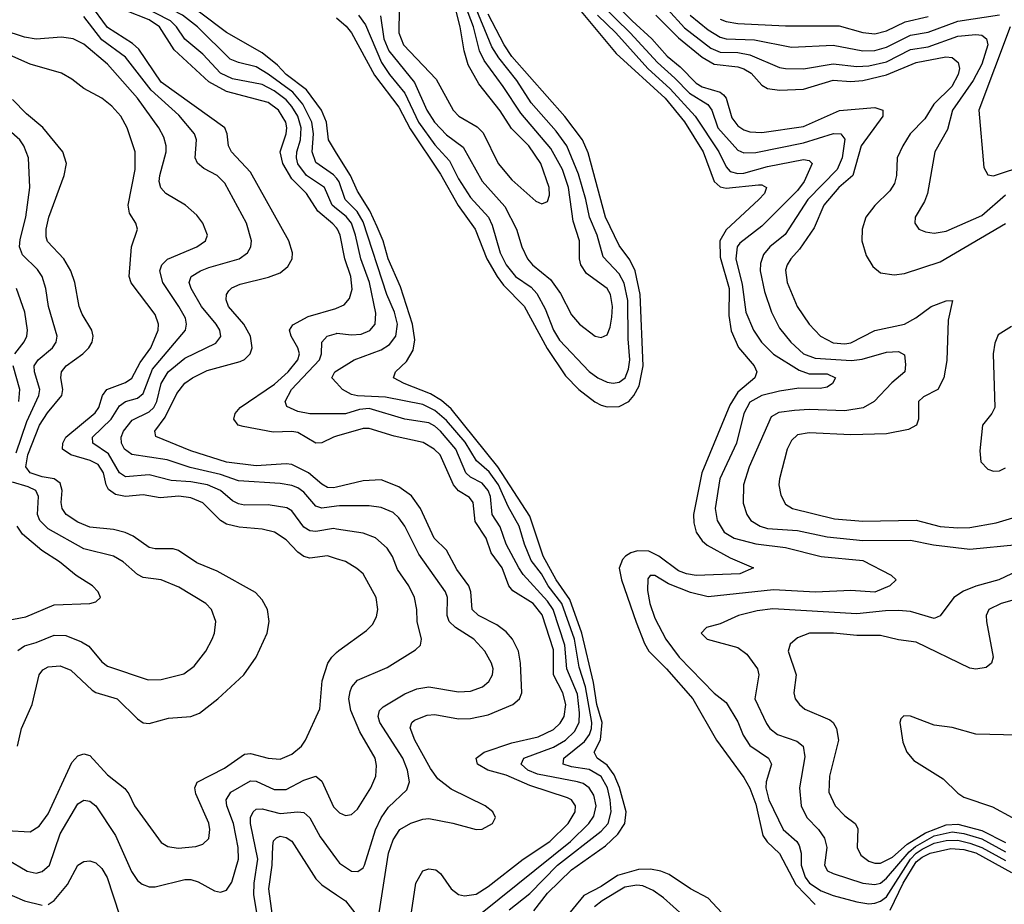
# Model space of a CAD drawing. Header units: inches. Extents: x 1308407 to 1441228, y 959628 to 1036311.
# Tile 606 of 656: x 1398934 to 1402246, y 1006858 to 1009834. Entities that reach past the tile are written whole.
import ezdxf

# ---------------------------------------------------------------- set-up
doc = ezdxf.new("R2010")
doc.units = ezdxf.units.IN
doc.header["$MEASUREMENT"] = 0
doc.layers.add('B3090', color=7, linetype='Continuous')
doc.layers.add('B4000', color=7, linetype='Continuous')

msp = doc.modelspace()

# ---------------------------------------------------------------- linework, layer by layer
at = {"layer": 'B3090', "color": 5}
for points, elevation in [([(1400000, 1009133.7), (1399988, 1009148), (1399936.7, 1009190), (1399899.4, 1009250), (1399850, 1009299.4), (1399819.3, 1009350), (1399810.5, 1009390), (1399830.8, 1009450), (1399832.7, 1009470), (1399829.9, 1009490.1), (1399805.2, 1009530), (1399770, 1009556.1), (1399630, 1009592.3), (1399570, 1009625.3), (1399453.4, 1009733.4), (1399404.6, 1009810), (1399370, 1009833.4), (1399290, 1009865.3), (1399250, 1009888.8), (1399210, 1009929.7), (1399170.9, 1009990.9), (1399163, 1010000)], 2580), ([(1400000, 1009198.2), (1399985.1, 1009210), (1399959.4, 1009270), (1399899, 1009310), (1399870, 1009348.9), (1399864.8, 1009370), (1399866.3, 1009390), (1399878.6, 1009430), (1399881.4, 1009470), (1399869.5, 1009510), (1399850, 1009541.9), (1399830, 1009564.2), (1399790, 1009595), (1399750, 1009616), (1399650, 1009635.7), (1399610, 1009654.2), (1399550, 1009718.1), (1399490, 1009769.1), (1399461.7, 1009810), (1399441.7, 1009830), (1399290, 1009908.8), (1399250, 1009936.5), (1399230, 1009955.5), (1399195.8, 1010000)], 2560), ([(1400000, 1009301.1), (1399990, 1009312.7), (1399930, 1009354.4), (1399917.7, 1009390), (1399922.8, 1009450), (1399916.9, 1009490), (1399887, 1009550), (1399852.4, 1009590), (1399770, 1009651.2), (1399730, 1009675.3), (1399669.8, 1009690), (1399641.8, 1009701.8), (1399532, 1009810), (1399482.3, 1009850), (1399328.4, 1009930), (1399270, 1009968.8), (1399235.2, 1010000)], 2540), ([(1400000, 1009385.5), (1399972.6, 1009430), (1399966.6, 1009490), (1399949.6, 1009530), (1399898.7, 1009598.7), (1399830, 1009649.9), (1399801.1, 1009681.1), (1399750, 1009723.2), (1399630, 1009791.1), (1399539.3, 1009859.3), (1399443.8, 1009910), (1399400.8, 1009940.8), (1399299, 1010000)], 2520), ([(1400000, 1008261.5), (1399990, 1008259.1), (1399970, 1008260.3), (1399950, 1008271.5), (1399906.1, 1008310), (1399850, 1008338.1), (1399830, 1008340.7), (1399730, 1008333.3), (1399630, 1008345.4), (1399510, 1008384), (1399392, 1008432), (1399389.3, 1008450), (1399423.1, 1008496.9), (1399463.2, 1008576.8), (1399490, 1008611.3), (1399515.7, 1008630), (1399565.3, 1008654.7), (1399676, 1008684), (1399690, 1008690.7), (1399709.5, 1008710.5), (1399716.3, 1008730), (1399711, 1008770), (1399688, 1008810), (1399637.1, 1008870), (1399628.5, 1008891.5), (1399629.8, 1008910), (1399638.1, 1008921.9), (1399648.1, 1008931.9), (1399675.9, 1008944.1), (1399771.6, 1008968.4), (1399810, 1008983.2), (1399836.3, 1009003.7), (1399850.7, 1009030), (1399852.2, 1009050), (1399839, 1009090), (1399710, 1009321.6), (1399646.8, 1009390), (1399636.6, 1009410), (1399632.3, 1009450), (1399624.5, 1009470), (1399410, 1009624.3), (1399334.7, 1009734.7), (1399314, 1009754), (1399230, 1009807.9), (1399170, 1009889.1)], 2620), ([(1400000, 1008197.6), (1399950, 1008191.5), (1399930, 1008197.4), (1399890, 1008245.4), (1399870, 1008259.9), (1399850, 1008267.4), (1399810, 1008274.1), (1399670, 1008282.9), (1399610, 1008304.3), (1399508.1, 1008328.1), (1399430, 1008353.7), (1399311.1, 1008371.1), (1399286.7, 1008390), (1399277, 1008410), (1399275, 1008430), (1399283.6, 1008450), (1399312.7, 1008487.3), (1399370, 1008515.6), (1399385.2, 1008530), (1399395.7, 1008550), (1399410, 1008610), (1399433.6, 1008650), (1399490, 1008695.5), (1399594.3, 1008745.7), (1399610.9, 1008769.1), (1399607.5, 1008790), (1399595.4, 1008810), (1399546.1, 1008870), (1399511, 1008930), (1399504.2, 1008950), (1399511.5, 1008970), (1399542.5, 1008990), (1399570, 1009001), (1399672.9, 1009030), (1399700.2, 1009050), (1399711.9, 1009070), (1399714.4, 1009090), (1399697.5, 1009150), (1399624.5, 1009284.5), (1399598.4, 1009310), (1399553.3, 1009333.3), (1399531.9, 1009351.9), (1399524.6, 1009370), (1399528.4, 1009430), (1399522.5, 1009450), (1399470, 1009512.6), (1399377, 1009597), (1399290, 1009708.3), (1399210, 1009766.5), (1399150, 1009844.6)], 2640), ([(1400000, 1008021.1), (1399970, 1008031), (1399910, 1008022.8), (1399890, 1008028), (1399870, 1008042.7), (1399830, 1008084.9), (1399791.8, 1008110), (1399750, 1008120.9), (1399672.4, 1008127.6), (1399630, 1008137.3), (1399609.9, 1008149.9), (1399550, 1008208.5), (1399510, 1008225.6), (1399470, 1008231.5), (1399406.3, 1008226.3), (1399350, 1008235.9), (1399290, 1008230.5), (1399257, 1008237), (1399233.4, 1008253.4), (1399225.2, 1008270), (1399216.4, 1008310), (1399198.4, 1008338.4), (1399171.7, 1008351.7), (1399106.5, 1008370), (1399078.5, 1008390), (1399079.6, 1008410), (1399089.6, 1008430), (1399187.7, 1008512.3), (1399200.3, 1008530), (1399213.2, 1008570), (1399227.9, 1008590), (1399290, 1008613.4), (1399311.3, 1008628.7), (1399339.3, 1008680.7), (1399375.1, 1008730), (1399400.1, 1008790), (1399401.5, 1008810), (1399390, 1008842.2), (1399308.9, 1008948.9), (1399302.8, 1008970), (1399309.9, 1009070.1), (1399331, 1009130), (1399324.7, 1009150), (1399303.5, 1009183.5), (1399298.6, 1009210), (1399322.6, 1009330), (1399322.3, 1009390), (1399295.2, 1009470), (1399273.9, 1009510), (1399243.8, 1009543.8), (1399210, 1009570.5), (1399150, 1009602.7), (1399110, 1009634), (1399074.4, 1009654.4), (1398970, 1009684.8), (1398690, 1009808.2)], 2680), ([(1400000, 1008120.7), (1399990, 1008122.2), (1399930, 1008112.6), (1399910, 1008114.4), (1399890, 1008127.3), (1399850, 1008182), (1399832.7, 1008192.7), (1399770, 1008202.2), (1399690, 1008201.5), (1399670, 1008205.4), (1399650, 1008215.8), (1399610.2, 1008250.2), (1399565.8, 1008270), (1399510, 1008279.4), (1399443.7, 1008283.7), (1399370, 1008303.2), (1399290, 1008296.2), (1399270, 1008310.4), (1399233.3, 1008373.3), (1399180.2, 1008410), (1399178.9, 1008430), (1399241.7, 1008490), (1399270, 1008535.8), (1399290, 1008549.7), (1399330, 1008561.5), (1399350, 1008576.3), (1399381.4, 1008658.6), (1399491.5, 1008790), (1399495.8, 1008810), (1399491.7, 1008830), (1399469.9, 1008870), (1399415.4, 1008950), (1399405.4, 1008990), (1399412, 1009010), (1399431.5, 1009028.5), (1399529.7, 1009070), (1399558.7, 1009090), (1399565.8, 1009110), (1399549.9, 1009149.9), (1399530, 1009177.2), (1399492.1, 1009210), (1399425.6, 1009250), (1399409, 1009269), (1399403.9, 1009290), (1399405.7, 1009310), (1399426.6, 1009390), (1399427.3, 1009410), (1399419.3, 1009439.3), (1399402.4, 1009470), (1399330, 1009570.9), (1399230, 1009684.7), (1399150, 1009752.5), (1399114.3, 1009770), (1399075, 1009775), (1398990, 1009768.6), (1398950, 1009775.9), (1398878.9, 1009798.9)], 2660), ([(1398927.4, 1007390), (1398940.8, 1007450), (1398976.1, 1007530), (1398999.9, 1007630), (1399012.5, 1007647.5), (1399030, 1007657.5), (1399070, 1007660.4), (1399106.6, 1007646.6), (1399178.4, 1007578.4), (1399190.8, 1007570.8), (1399261.6, 1007550), (1399330, 1007482), (1399350, 1007469.4), (1399370, 1007467.1), (1399435.2, 1007484.8), (1399510, 1007490.7), (1399538.5, 1007501.5), (1399600.2, 1007550), (1399687.7, 1007630), (1399730, 1007690.3), (1399766.2, 1007770), (1399773.6, 1007810), (1399768.2, 1007850), (1399750, 1007882.7), (1399727.4, 1007907.4), (1399598.8, 1007978.8), (1399530, 1008007.3), (1399468.2, 1008048.2), (1399450, 1008054.2), (1399390, 1008054.1), (1399370, 1008058.8), (1399316.3, 1008096.3), (1399289.3, 1008109.3), (1399250, 1008119), (1399170, 1008127.2), (1399130, 1008144.5), (1399090.5, 1008170), (1399077.6, 1008190), (1399073.9, 1008210), (1399076.7, 1008250), (1399070, 1008274.6), (1399049.7, 1008289.7), (1399010, 1008296), (1398970, 1008310), (1398955, 1008330), (1398961.7, 1008370), (1399001.4, 1008470), (1399027.7, 1008512.3), (1399076.5, 1008570), (1399079, 1008590), (1399072.4, 1008630), (1399075.3, 1008650), (1399090.5, 1008670), (1399146.5, 1008710), (1399166.4, 1008730), (1399178, 1008750), (1399181, 1008770), (1399176.8, 1008790), (1399144.1, 1008844.1), (1399133.9, 1008870), (1399119.2, 1008950), (1399106.7, 1008990), (1399082.8, 1009030), (1399028, 1009088), (1399023.4, 1009103.4), (1399023.8, 1009130), (1399032.6, 1009170), (1399084.4, 1009310), (1399091.8, 1009350), (1399079.1, 1009390), (1399012, 1009472), (1398957.1, 1009517.1), (1398910, 1009566)], 2720), ([(1398922.4, 1008377.6), (1398957.9, 1008482.1), (1398999, 1008570), (1399001.9, 1008590), (1398983.6, 1008650), (1398983.5, 1008670), (1398996.2, 1008690), (1399044.7, 1008730), (1399056.9, 1008750), (1399060.2, 1008770), (1399030.9, 1008870), (1399022.4, 1008930), (1399010.4, 1008970), (1398994.4, 1008994.4), (1398943.5, 1009043.5), (1398933.4, 1009070), (1398935.4, 1009095.4), (1398955, 1009170), (1398967.9, 1009270), (1398963.4, 1009370), (1398948.5, 1009410), (1398934.7, 1009430), (1398870, 1009487.6)], 2740), ([(1398918.1, 1008710), (1398949.6, 1008750.4), (1398958.7, 1008770), (1398960.8, 1008790), (1398951.1, 1008850), (1398923.9, 1008930)], 2760), ([(1400000, 1008432.8), (1399990.1, 1008429.9), (1399950, 1008410.4), (1399930, 1008409.9), (1399870, 1008445.2), (1399850, 1008449.1), (1399786.7, 1008446.7), (1399685.4, 1008465.4), (1399668.6, 1008470), (1399654, 1008490), (1399659.5, 1008510), (1399676.3, 1008530), (1399791.7, 1008608.3), (1399837.2, 1008650), (1399870.3, 1008690), (1399875.3, 1008710), (1399869.5, 1008730), (1399846.8, 1008770), (1399841.9, 1008790), (1399852.5, 1008807.5), (1399904.3, 1008835.7), (1399997.7, 1008862.3), (1400000, 1008863.4)], 2580), ([(1400000, 1008508.4), (1399910, 1008508.9), (1399870, 1008516.2), (1399833.3, 1008533.3), (1399827.1, 1008550), (1399848.3, 1008590), (1399942.6, 1008690), (1399949.9, 1008710), (1399950.5, 1008750), (1399968, 1008770), (1400000, 1008779.2)], 2560), ([(1398931.6, 1008550), (1398934.6, 1008590), (1398912, 1008670)], 2760), ([(1400000, 1008612.7), (1399984.4, 1008630), (1399994.3, 1008650), (1400000, 1008653.5)], 2540), ([(1398927.9, 1007712.1), (1398950, 1007727.9), (1398990, 1007738.7), (1399050, 1007763.8), (1399090, 1007762.6), (1399141.6, 1007741.6), (1399166.3, 1007726.3), (1399210, 1007673.8), (1399230, 1007659.8), (1399366.3, 1007613.7), (1399410, 1007614.3), (1399486.7, 1007633.2), (1399520.9, 1007659.1), (1399559.8, 1007710), (1399581.8, 1007750), (1399589.8, 1007770), (1399594.2, 1007810), (1399579.3, 1007850), (1399560.4, 1007870), (1399470, 1007924.9), (1399410, 1007950.5), (1399350, 1007957.7), (1399330, 1007967.5), (1399282.6, 1008010), (1399250, 1008029.9), (1399150, 1008054.1), (1399030, 1008122), (1399001.8, 1008150), (1398994.6, 1008170), (1398997.8, 1008230), (1398988.8, 1008250), (1398963.1, 1008263.1), (1398910, 1008278.9)], 2740), ([(1398890, 1007813.5), (1398954.9, 1007825.1), (1399050, 1007865.4), (1399169.7, 1007870.3), (1399190, 1007875.5), (1399206.6, 1007890), (1399198.7, 1007910), (1399179.7, 1007930), (1399124.2, 1007964.2), (1399068.3, 1008010), (1399008.3, 1008048.3), (1398943.4, 1008103.4), (1398925.4, 1008130)], 2760), ([(1398730, 1007115.4), (1398970, 1007102.5), (1398999.3, 1007120.7), (1399030, 1007162.7), (1399110, 1007335.4), (1399130, 1007358.4), (1399150, 1007365), (1399170, 1007358.5), (1399230, 1007294.2), (1399288, 1007248), (1399301.6, 1007230), (1399320.6, 1007190), (1399410, 1007065.8), (1399432.9, 1007052.9), (1399467.6, 1007047.6), (1399526.7, 1007053.3), (1399550, 1007060.2), (1399570, 1007079.3), (1399574, 1007110), (1399570, 1007131.1), (1399526.3, 1007230), (1399523.4, 1007250), (1399530.9, 1007269.1), (1399623.5, 1007316.5), (1399690, 1007363.4), (1399710, 1007365.4), (1399770, 1007350.1), (1399810, 1007347.1), (1399850, 1007363.2), (1399882.6, 1007390), (1399895.9, 1007410), (1399943.8, 1007516.2), (1399951.6, 1007610), (1399970.8, 1007669.3), (1399984.5, 1007690), (1400000, 1007705.1)], 2680), ([(1398890.5, 1007010.5), (1398958.9, 1006970), (1398990, 1006962.6), (1399010, 1006968.9), (1399034.2, 1006990), (1399070, 1007095.4), (1399130, 1007195.9), (1399150, 1007208.2), (1399170, 1007205.4), (1399190.2, 1007190), (1399256.6, 1007090), (1399310, 1006969.2), (1399330, 1006938.8), (1399345.9, 1006925.9), (1399370, 1006917.2), (1399390, 1006917), (1399490, 1006942.2), (1399510, 1006941.6), (1399534.3, 1006934.3), (1399590, 1006903.8), (1399610, 1006899.7), (1399630, 1006906), (1399647.5, 1006932.5), (1399670.7, 1007010), (1399669.1, 1007050), (1399653.5, 1007130), (1399631.1, 1007190), (1399628.5, 1007210), (1399644.2, 1007235.8), (1399710, 1007273.3), (1399730, 1007272.8), (1399790, 1007244.6), (1399830, 1007245.1), (1399890, 1007276.1), (1399930, 1007289.4), (1399950, 1007272.4), (1399990, 1007186.2), (1400000, 1007176.1)], 2660), ([(1399738.6, 1006790), (1399721.6, 1006890), (1399722.6, 1006930), (1399734.9, 1007010), (1399710.7, 1007130), (1399710.4, 1007150), (1399719.9, 1007170), (1399730, 1007177.9), (1399750, 1007179.4), (1399810, 1007164.3), (1399870, 1007169.6), (1399890, 1007167.1), (1399910, 1007149.3), (1399944.9, 1007084.9), (1400000, 1007010.6)], 2640), ([(1399790.8, 1006770), (1399771.8, 1006910), (1399783.9, 1006990), (1399785.4, 1007054.6), (1399788.2, 1007071.8), (1399797.9, 1007082.1), (1399810, 1007087.7), (1399830, 1007083.6), (1399850, 1007070.7), (1399930, 1006943.8), (1399950, 1006923.6), (1400000, 1006890.2)], 2620), ([(1399030, 1006857.4), (1399050, 1006870.9), (1399095.4, 1006924.6), (1399130, 1006990.2), (1399150, 1007002.3), (1399170, 1007004.1), (1399190, 1006998.4), (1399210, 1006979.2), (1399228.7, 1006948.7), (1399270, 1006822)], 2640), ([(1398830, 1006921.6), (1398950, 1006869.7), (1399010, 1006855.4)], 2640)]:
    msp.add_lwpolyline(points, dxfattribs=dict(at, elevation=elevation))
at = {"layer": 'B4000', "color": 5}
for points, elevation in [([(1400210.9, 1009870), (1400209.4, 1009790), (1400225.6, 1009750), (1400334.5, 1009634.5), (1400391.9, 1009530), (1400411.8, 1009510), (1400473.4, 1009473.4), (1400493.5, 1009453.5), (1400543.3, 1009350), (1400590, 1009295.1), (1400670, 1009223.8), (1400690, 1009214.7), (1400710, 1009222.6), (1400716.3, 1009243.7), (1400715.1, 1009270), (1400687.3, 1009350), (1400646.2, 1009410), (1400588.4, 1009468.4), (1400550, 1009527.5), (1400479, 1009619), (1400442.7, 1009682.7), (1400429.2, 1009729.2), (1400416.3, 1009810), (1400394.4, 1009894.4)], 2580), ([(1400777.4, 1009917.4), (1400940.1, 1009720.1), (1401105.5, 1009570), (1401170.6, 1009490.6), (1401233.4, 1009390), (1401270.1, 1009290), (1401290, 1009272.3), (1401310, 1009267.4), (1401419, 1009279), (1401430, 1009279.1), (1401446.4, 1009270), (1401438.9, 1009250), (1401420.4, 1009230), (1401310, 1009127.4), (1401289.6, 1009090.4), (1401290, 1009035.8), (1401320.1, 1008930), (1401319, 1008839), (1401327.4, 1008787.4), (1401351.6, 1008731.6), (1401405, 1008670), (1401413.8, 1008650), (1401406.7, 1008630), (1401350, 1008581.8), (1401322.4, 1008537.6), (1401229, 1008310), (1401200.6, 1008170), (1401201.5, 1008141.5), (1401209.7, 1008110), (1401230, 1008081), (1401247, 1008067), (1401324.4, 1008024.4), (1401402, 1007990), (1401356, 1007970), (1401210, 1007964.4), (1401176.9, 1007970), (1401150, 1007980.5), (1401084.5, 1008030), (1401050, 1008046.3), (1401012.7, 1008047.3), (1400990, 1008040.3), (1400971.5, 1008030), (1400961.5, 1008018.5), (1400950.5, 1007989.5), (1400958.6, 1007950), (1401007.2, 1007807.2), (1401035.4, 1007735.4), (1401050, 1007710.1), (1401110, 1007650.9), (1401198.8, 1007550), (1401278.2, 1007410), (1401370, 1007285.5), (1401390, 1007249.2), (1401410, 1007195), (1401433.9, 1007090), (1401448.2, 1007068.2), (1401490, 1007029.6), (1401545, 1006925), (1401610, 1006857.6)], 2520), ([(1400930, 1009896.1), (1400993.7, 1009830), (1401060.7, 1009770), (1401111.8, 1009711.8), (1401155.5, 1009675.5), (1401210, 1009620.4), (1401230, 1009608.6), (1401290, 1009590), (1401301, 1009581), (1401310.4, 1009570), (1401330, 1009504.4), (1401350, 1009477.6), (1401370, 1009463.8), (1401390, 1009456.9), (1401430, 1009454.9), (1401570, 1009475.5), (1401691.5, 1009528.5), (1401810, 1009539.4), (1401837.5, 1009530), (1401836.8, 1009510), (1401764.7, 1009410), (1401737, 1009310), (1401689, 1009270), (1401638.9, 1009210), (1401606.3, 1009133.7), (1401557.4, 1009062.6), (1401527.9, 1009030), (1401515.2, 1009010), (1401510, 1008991.5), (1401515.3, 1008950), (1401549.6, 1008870), (1401590.1, 1008810.1), (1401627.3, 1008770), (1401670, 1008747.8), (1401710, 1008744.4), (1401730, 1008747.6), (1401810, 1008788.6), (1401910, 1008810.1), (1401948.9, 1008831.1), (1401999.4, 1008870), (1402050, 1008889), (1402071.6, 1008890), (1402056.7, 1008823.2), (1402052.4, 1008687.6), (1402042.1, 1008630), (1402022.3, 1008590), (1401974.2, 1008565.8), (1401956.8, 1008550), (1401957.1, 1008490), (1401950.1, 1008470), (1401923.9, 1008456.1), (1401850, 1008441.3), (1401730, 1008438.3), (1401590, 1008444.5), (1401550, 1008437.4), (1401530, 1008419.2), (1401515.9, 1008390), (1401489.4, 1008290), (1401488.1, 1008270), (1401494.6, 1008234.6), (1401510, 1008204.7), (1401534, 1008190), (1401674.9, 1008154.9), (1401770, 1008147.2), (1401950, 1008150.8), (1402030, 1008129.7), (1402090, 1008125.1), (1402130, 1008125.7), (1402218.8, 1008141.2), (1402350, 1008181.3)], 2580), ([(1400074.2, 1009850), (1400097.4, 1009817.4), (1400150.8, 1009690.8), (1400177.6, 1009650), (1400230, 1009587.7), (1400276, 1009490), (1400330, 1009413.8), (1400379.8, 1009359.8), (1400410, 1009298.5), (1400450, 1009235.8), (1400511.4, 1009170), (1400523.5, 1009143.5), (1400550, 1009050), (1400570.1, 1009010), (1400602.3, 1008970), (1400654.4, 1008934.4), (1400673.1, 1008913.1), (1400701.5, 1008861.5), (1400729.5, 1008790), (1400750, 1008756.4), (1400850, 1008650.7), (1400878.5, 1008630), (1400910, 1008615.1), (1400930, 1008611.2), (1400950, 1008614.6), (1400970.3, 1008630), (1400981.9, 1008658.1), (1400986.8, 1008690), (1400980.6, 1008760.6), (1400979.7, 1008890), (1400967.7, 1008947.7), (1400950, 1008979.4), (1400896.6, 1009036.6), (1400877.1, 1009110), (1400851, 1009170), (1400838.8, 1009230), (1400814.2, 1009314.2), (1400775, 1009410), (1400739, 1009459), (1400654.2, 1009554.2), (1400606.7, 1009630), (1400545.5, 1009705.5), (1400522.5, 1009742.5), (1400461.4, 1009890)], 2540), ([(1400147.4, 1009847.3), (1400159.4, 1009770), (1400175.8, 1009730), (1400262.7, 1009622.7), (1400303.6, 1009530), (1400329.4, 1009490), (1400370, 1009446.8), (1400425.3, 1009405.3), (1400490, 1009290.8), (1400566.3, 1009206.3), (1400605.2, 1009130), (1400622.9, 1009070), (1400642, 1009030), (1400659.5, 1009010), (1400720.1, 1008960.1), (1400752.9, 1008912.9), (1400790, 1008841.8), (1400817.6, 1008810), (1400870, 1008770.2), (1400890, 1008765), (1400910, 1008774), (1400920.6, 1008799.4), (1400926.3, 1008833.7), (1400928, 1008870), (1400921.3, 1008910), (1400909.9, 1008930), (1400840.8, 1008980.8), (1400821.7, 1009010), (1400817, 1009030), (1400817.1, 1009090), (1400796.2, 1009156.2), (1400780.5, 1009270), (1400760.1, 1009330), (1400720.9, 1009400.9), (1400619.4, 1009519.4), (1400560.4, 1009610), (1400496.6, 1009696.6), (1400480.9, 1009730), (1400460.3, 1009810), (1400430.2, 1009890.2)], 2560), ([(1400890, 1009885.7), (1400987.9, 1009790), (1401079.7, 1009690), (1401138.1, 1009638.1), (1401187, 1009587), (1401249.3, 1009549.3), (1401261.7, 1009530), (1401282.8, 1009470), (1401350, 1009395.4), (1401370, 1009386.8), (1401410, 1009387.5), (1401570, 1009420.1), (1401671.5, 1009451.5), (1401696, 1009450), (1401710, 1009432.2), (1401700.2, 1009370), (1401683.3, 1009330), (1401585.3, 1009230), (1401508.4, 1009111.6), (1401457.4, 1009070), (1401435.5, 1009044.5), (1401425.6, 1009014.4), (1401424.9, 1008990), (1401439.9, 1008919.9), (1401462.5, 1008850), (1401490, 1008797.1), (1401528, 1008750), (1401570.1, 1008710), (1401610, 1008695.4), (1401731.7, 1008688.3), (1401767.4, 1008692.6), (1401850, 1008716.3), (1401890, 1008717.6), (1401910, 1008706.8), (1401913.8, 1008673.9), (1401911, 1008650), (1401867.1, 1008612.9), (1401808, 1008550), (1401771.4, 1008528.6), (1401710, 1008518.4), (1401590, 1008522.9), (1401540, 1008520), (1401487.4, 1008512.6), (1401462, 1008498), (1401387.8, 1008330), (1401369.1, 1008270), (1401368.1, 1008208.1), (1401380.1, 1008170), (1401393.8, 1008150), (1401424.5, 1008130), (1401450, 1008123), (1401550, 1008116), (1401650, 1008094.8), (1401770, 1008081.8), (1401930, 1008083.4), (1402007.4, 1008067.4), (1402130, 1008053.5), (1402290, 1008068.9)], 2560), ([(1401113.5, 1009870), (1401170, 1009807.4), (1401258.8, 1009738.8), (1401290, 1009724.6), (1401350, 1009723.7), (1401390, 1009716.5), (1401490, 1009673.8), (1401509.7, 1009669.7), (1401570, 1009668.6), (1401670, 1009686.3), (1401750, 1009677.4), (1401790, 1009678.9), (1401850, 1009692.6), (1401930, 1009733.7), (1401990, 1009743.5), (1402090, 1009778.8), (1402150, 1009785), (1402170, 1009781.8), (1402186.1, 1009770), (1402190, 1009749.7), (1402170, 1009684.7), (1402141.7, 1009630), (1402071.3, 1009530), (1402055, 1009465), (1402011.7, 1009390), (1401987.7, 1009250), (1401977.8, 1009222.2), (1401946.3, 1009170), (1401944.6, 1009150), (1401958.4, 1009130), (1401980.4, 1009120.4), (1402010, 1009116.3), (1402050, 1009122.8), (1402170, 1009175.1), (1402250, 1009244.6)], 2640), ([(1400000, 1009840.8), (1400032.1, 1009812.1), (1400050, 1009789.6), (1400127.5, 1009647.5), (1400210, 1009539.9), (1400247.1, 1009467.1), (1400350, 1009314.7), (1400409, 1009209), (1400466.4, 1009130), (1400506, 1009030), (1400540, 1008970), (1400561.4, 1008941.4), (1400630.7, 1008870.7), (1400708, 1008728), (1400770, 1008636.1), (1400815, 1008590), (1400868.7, 1008548.7), (1400890, 1008538), (1400910, 1008532.1), (1400950, 1008532.7), (1400982.5, 1008550), (1401000.1, 1008570), (1401017.7, 1008602.3), (1401031.3, 1008670), (1401021.4, 1008910), (1401003.9, 1008990), (1400986.7, 1009026.7), (1400950, 1009074.7), (1400904.4, 1009170), (1400846, 1009386), (1400826.9, 1009430), (1400768.2, 1009508.2), (1400589.3, 1009710), (1400563.4, 1009750), (1400510, 1009853.1)], 2520), ([(1400877.9, 1009850), (1400939.7, 1009790), (1401047.3, 1009670), (1401121.6, 1009601.6), (1401206.6, 1009510), (1401285.5, 1009390), (1401310, 1009339.5), (1401324.2, 1009324.2), (1401350, 1009317), (1401370, 1009318.2), (1401450, 1009341), (1401570, 1009363.6), (1401590, 1009361.1), (1401599.4, 1009350), (1401573.1, 1009290), (1401550, 1009259.7), (1401430, 1009139.4), (1401356.9, 1009083.1), (1401347.5, 1009070), (1401343.2, 1009030), (1401363.8, 1008943.8), (1401376.9, 1008850), (1401402.7, 1008790), (1401429.6, 1008750), (1401470, 1008709.3), (1401555.7, 1008655.7), (1401590, 1008642.4), (1401650, 1008642.9), (1401678.2, 1008630), (1401668.2, 1008610), (1401650, 1008598.6), (1401626.8, 1008593.2), (1401554.5, 1008594.5), (1401490, 1008584.1), (1401430, 1008570.2), (1401390, 1008547.3), (1401369.7, 1008510), (1401344.9, 1008410), (1401289.1, 1008290), (1401273.7, 1008190), (1401279.6, 1008150), (1401304.1, 1008110), (1401337.2, 1008090), (1401410, 1008071.5), (1401510, 1008058.4), (1401630, 1008028.2), (1401770, 1008015.3), (1401865.1, 1007965.1), (1401882, 1007950), (1401861.1, 1007930), (1401810, 1007907.9), (1401730, 1007913.6), (1401611.2, 1007908.8), (1401470, 1007916.4), (1401250, 1007892.4), (1401190, 1007907), (1401116.6, 1007936.6), (1401070, 1007964), (1401055.1, 1007964.9), (1401046.6, 1007953.4), (1401046, 1007914), (1401054, 1007870), (1401070, 1007821.2), (1401107.4, 1007750), (1401152.6, 1007690), (1401270, 1007568.8), (1401310, 1007537.2), (1401350, 1007471.8), (1401367.4, 1007427.4), (1401390, 1007392.1), (1401452.3, 1007350), (1401462.9, 1007330), (1401444.6, 1007270), (1401444.1, 1007250), (1401453.5, 1007210), (1401502.3, 1007110), (1401548.5, 1007070), (1401556.4, 1007056.4), (1401562.2, 1007030), (1401562.8, 1006990), (1401575.8, 1006950), (1401591.2, 1006930), (1401630, 1006904.2), (1401670, 1006887.7), (1401750, 1006866.2), (1401790, 1006860.2), (1401810, 1006862), (1401830, 1006868.5), (1401850, 1006883.2), (1401930.7, 1007010), (1401949.8, 1007030.2), (1401970, 1007043.5), (1402010, 1007063.6), (1402050, 1007073.3), (1402090, 1007073.7), (1402130, 1007064.6), (1402170, 1007049.6), (1402250, 1007006.2)], 2540), ([(1401074.3, 1009850), (1401150, 1009773.5), (1401230, 1009708), (1401270, 1009684.2), (1401350, 1009675.5), (1401370, 1009669.5), (1401394.9, 1009654.9), (1401430, 1009614.6), (1401450, 1009603), (1401490, 1009597.8), (1401570, 1009600.4), (1401670, 1009631.4), (1401730, 1009626.3), (1401770, 1009629.4), (1401850, 1009649.2), (1401949.2, 1009690.8), (1402049.6, 1009709.6), (1402070, 1009706.7), (1402090.4, 1009690.4), (1402094.9, 1009670), (1402091.1, 1009650), (1402069.4, 1009610), (1402009.1, 1009550), (1401979, 1009501), (1401928.9, 1009450), (1401904.9, 1009410), (1401886.1, 1009370), (1401882.8, 1009310), (1401876.8, 1009283.2), (1401861.3, 1009258.7), (1401810, 1009209.3), (1401780.6, 1009170), (1401767.6, 1009130), (1401766.6, 1009090), (1401781, 1009041), (1401803.6, 1009003.6), (1401830, 1008983.2), (1401875.5, 1008975.5), (1401910, 1008980.9), (1402030, 1009019.7), (1402250, 1009148.7)], 2620), ([(1401189.4, 1009850), (1401250, 1009800.1), (1401290, 1009775.1), (1401310, 1009769.8), (1401406.1, 1009766.1), (1401530, 1009742.4), (1401670, 1009749.1), (1401770, 1009729.2), (1401810, 1009730.6), (1401850, 1009741.5), (1401930, 1009782.5), (1401990, 1009792.1), (1402090, 1009828.9), (1402230, 1009850.9)], 2660), ([(1401290, 1009836.5), (1401310, 1009828.5), (1401350, 1009821.9), (1401510, 1009814.1), (1401690, 1009813.2), (1401770, 1009791.8), (1401810, 1009787.3), (1401850, 1009796.8), (1401912.9, 1009827.1), (1401990, 1009845.1)], 2680), ([(1402265.2, 1009810), (1402159.9, 1009530), (1402176.7, 1009336.7), (1402190, 1009312.4), (1402210, 1009308.6), (1402430, 1009381.6)], 2660), ([(1400663.8, 1006836.2), (1400710, 1006895.8), (1400790, 1006974.3), (1400904.5, 1007055.5), (1400946.2, 1007093.8), (1400969.7, 1007130), (1400974.2, 1007170), (1400951.1, 1007251.1), (1400934, 1007294), (1400910, 1007326.9), (1400876.4, 1007350), (1400866.7, 1007370), (1400888.1, 1007411.9), (1400893.4, 1007470), (1400875.7, 1007530), (1400864.5, 1007604.5), (1400825.3, 1007770), (1400784.2, 1007884.2), (1400738.8, 1007950), (1400694.4, 1008030), (1400650, 1008164.1), (1400542.5, 1008330), (1400385.1, 1008525.1), (1400353.1, 1008553.1), (1400316.2, 1008576.2), (1400227.4, 1008610), (1400191, 1008630), (1400198.5, 1008650), (1400235.7, 1008684.3), (1400257.8, 1008722.2), (1400263.2, 1008756.8), (1400254.9, 1008810), (1400215.1, 1008935.1), (1400173.8, 1009030), (1400156.4, 1009090), (1400137.1, 1009137.1), (1400111.5, 1009191.5), (1400070, 1009257.5), (1400046.4, 1009310), (1400000, 1009385.5)], 2520), ([(1400000, 1008653.5), (1400059.3, 1008690), (1400150, 1008723.5), (1400178.6, 1008741.4), (1400199.9, 1008770), (1400204.5, 1008810), (1400194.9, 1008850), (1400169.2, 1008910), (1400090, 1009154.6), (1400069.6, 1009189.6), (1400029.4, 1009230), (1400008.7, 1009288.7), (1400000.5, 1009300.5), (1400000, 1009301.1)], 2540), ([(1400000, 1008779.2), (1400000.6, 1008779.4), (1400050, 1008774.2), (1400083.1, 1008776.9), (1400111.4, 1008788.6), (1400129.5, 1008810.5), (1400132.6, 1008847.4), (1400110.4, 1008950), (1400081.2, 1009030), (1400063.7, 1009110), (1400050, 1009150), (1400032.5, 1009172.4), (1400000, 1009198.2)], 2560), ([(1400000, 1008863.4), (1400025.4, 1008874.6), (1400043.9, 1008896.1), (1400052.7, 1008927.3), (1400047.8, 1008970), (1400027.7, 1009030), (1400012.2, 1009110), (1400003.1, 1009130), (1400000, 1009133.7)], 2580), ([(1402270, 1008802.5), (1402225.7, 1008774.3), (1402214.1, 1008745.9), (1402208.5, 1008710), (1402214.1, 1008530), (1402204.3, 1008510), (1402173, 1008470), (1402163.7, 1008383.7), (1402167.1, 1008347.1), (1402190, 1008322.6), (1402210, 1008315.2), (1402230, 1008316.5), (1402250, 1008327.2)], 2620), ([(1400580.5, 1006839.5), (1400650, 1006894.7), (1400742.8, 1006990), (1400890, 1007103.9), (1400913.5, 1007130), (1400923.1, 1007170), (1400920.6, 1007210), (1400910.8, 1007250), (1400890, 1007288.3), (1400850, 1007312.3), (1400790, 1007320.6), (1400762, 1007330), (1400764.8, 1007350), (1400833.6, 1007406.4), (1400850.8, 1007429.2), (1400857.9, 1007450), (1400858.3, 1007470), (1400837.7, 1007590), (1400815.9, 1007655.9), (1400799.9, 1007750), (1400758.1, 1007870), (1400711.4, 1007930), (1400689.8, 1007969.8), (1400654.9, 1008014.9), (1400631.7, 1008070), (1400613.8, 1008130), (1400576.7, 1008196.7), (1400544.9, 1008270), (1400513.8, 1008313.8), (1400470.8, 1008350.8), (1400432.7, 1008412.7), (1400370, 1008485.8), (1400330, 1008519.2), (1400290, 1008539.8), (1400164.4, 1008564.4), (1400070, 1008568.5), (1400050, 1008573.7), (1400020.5, 1008590), (1400000, 1008612.7)], 2540), ([(1400490, 1006830.7), (1400786.9, 1007070), (1400848.9, 1007130), (1400865.2, 1007154.8), (1400873.6, 1007190), (1400865.7, 1007225.7), (1400850, 1007250.7), (1400830, 1007264.5), (1400810.8, 1007270.8), (1400675.8, 1007295.8), (1400643.2, 1007310), (1400621.2, 1007330), (1400629.8, 1007350), (1400730, 1007387.5), (1400770.3, 1007410), (1400800.7, 1007439.3), (1400816, 1007470), (1400817.1, 1007502.9), (1400810, 1007565.5), (1400774, 1007650), (1400767.4, 1007730), (1400729.1, 1007850), (1400710, 1007878.7), (1400627.9, 1007967.9), (1400613.1, 1007990), (1400570.9, 1008070), (1400550, 1008128.5), (1400523.3, 1008170), (1400517.4, 1008230), (1400510, 1008250.4), (1400490, 1008275.5), (1400450, 1008295.2), (1400434.7, 1008310), (1400401.2, 1008390), (1400350, 1008449.9), (1400330, 1008467.1), (1400310, 1008478.1), (1400230, 1008490.8), (1400110, 1008526.3), (1400077.4, 1008522.6), (1400030, 1008508.2), (1400000, 1008508.4)], 2560), ([(1400248.4, 1006810), (1400266.1, 1006930), (1400290, 1006970.6), (1400310, 1006977.4), (1400334.1, 1006974.1), (1400350, 1006962.3), (1400385.6, 1006910), (1400410, 1006891.7), (1400430, 1006886.5), (1400470, 1006892.9), (1400510, 1006917.9), (1400627.1, 1007010), (1400716.8, 1007070), (1400779, 1007130), (1400802.5, 1007170), (1400803.7, 1007190), (1400789.9, 1007209.9), (1400777.1, 1007217.1), (1400650, 1007258.3), (1400570, 1007292.8), (1400509, 1007310), (1400474.5, 1007330), (1400469.1, 1007350), (1400496.8, 1007370), (1400590, 1007401.1), (1400678.5, 1007421.5), (1400730, 1007446.7), (1400752.4, 1007467.6), (1400765.4, 1007490), (1400771.5, 1007530), (1400760.8, 1007570), (1400729.2, 1007630), (1400730, 1007714.5), (1400691.7, 1007831.7), (1400661.7, 1007870), (1400593.3, 1007913.3), (1400579.2, 1007930), (1400556.8, 1007990), (1400520.5, 1008040.5), (1400503.3, 1008090), (1400465.8, 1008145.8), (1400459.5, 1008210), (1400447.2, 1008227.2), (1400410, 1008249.9), (1400393.6, 1008270), (1400348.5, 1008370), (1400328.7, 1008390), (1400291.4, 1008411.4), (1400193.5, 1008433.5), (1400110, 1008459.3), (1400090, 1008459.1), (1400000, 1008432.8)], 2580), ([(1400142.8, 1006830), (1400174.8, 1007030), (1400190, 1007074.8), (1400212.4, 1007110), (1400250, 1007131.5), (1400290, 1007144.9), (1400310, 1007146.6), (1400391.3, 1007131.3), (1400470, 1007109.5), (1400489.2, 1007110.8), (1400524.7, 1007130), (1400534.8, 1007150), (1400525.6, 1007170), (1400499.3, 1007190), (1400385.5, 1007245.5), (1400340.5, 1007280.5), (1400315.5, 1007315.5), (1400263.6, 1007410), (1400248, 1007452), (1400252.8, 1007470), (1400262.1, 1007477.9), (1400305, 1007495), (1400330, 1007497), (1400410, 1007482.3), (1400450, 1007482.9), (1400510, 1007495.8), (1400592.8, 1007530), (1400614.8, 1007550), (1400623, 1007570), (1400618.5, 1007670), (1400612.2, 1007710), (1400591.7, 1007750), (1400570, 1007775.4), (1400538.8, 1007798.8), (1400477.5, 1007830), (1400456.6, 1007850), (1400452, 1007910), (1400444.7, 1007930), (1400404.9, 1007984.9), (1400370, 1008049.3), (1400328.2, 1008090), (1400281.8, 1008190), (1400252.5, 1008232.5), (1400210, 1008262.6), (1400150, 1008286), (1400090, 1008283), (1400000, 1008261.5)], 2620), ([(1400000, 1007010.6), (1400010, 1006997.1), (1400050, 1006969.4), (1400071.7, 1006968.3), (1400090, 1006981.5), (1400094.1, 1006990), (1400131.3, 1007108.7), (1400150.2, 1007149.8), (1400174.6, 1007185.4), (1400236.1, 1007243.9), (1400245.5, 1007270), (1400239, 1007310), (1400223.1, 1007350), (1400145, 1007470), (1400139.9, 1007490), (1400144.1, 1007510), (1400157.2, 1007522.8), (1400230, 1007565.9), (1400270, 1007583.8), (1400310.4, 1007589.6), (1400410, 1007573.2), (1400450, 1007575.5), (1400491, 1007590), (1400512.2, 1007607.8), (1400524.5, 1007630), (1400526.3, 1007650), (1400521.6, 1007670), (1400498.4, 1007710), (1400461.8, 1007750), (1400399.5, 1007790), (1400378.6, 1007810), (1400371.7, 1007830), (1400373.2, 1007890), (1400366.1, 1007910), (1400276.5, 1008036.5), (1400230, 1008130.6), (1400210, 1008158.3), (1400190, 1008176.2), (1400150, 1008193.5), (1400110, 1008198.9), (1400010, 1008198.8), (1400000, 1008197.6)], 2640), ([(1400000, 1007176.1), (1400010, 1007166), (1400030, 1007156.8), (1400050, 1007160.6), (1400070, 1007178.4), (1400115.2, 1007250), (1400131.7, 1007290), (1400134.7, 1007325.3), (1400130.4, 1007350), (1400078.1, 1007438.1), (1400047.6, 1007510), (1400041.5, 1007550), (1400045.3, 1007574.7), (1400051.3, 1007590), (1400070, 1007612.5), (1400170, 1007654.8), (1400265.9, 1007714.1), (1400282.4, 1007730), (1400285.2, 1007750), (1400271.1, 1007810), (1400269.9, 1007850), (1400261.7, 1007890), (1400243.6, 1007930), (1400205.1, 1007985.1), (1400187.9, 1008027.9), (1400170, 1008056.5), (1400131.5, 1008091.5), (1400090, 1008107.1), (1400000, 1008120.7)], 2660), ([(1400000, 1007705.1), (1400007.6, 1007712.4), (1400100.2, 1007779.8), (1400120.6, 1007799.4), (1400134.5, 1007825.5), (1400139.1, 1007850), (1400132.8, 1007890), (1400090, 1007969.8), (1400068.5, 1007988.5), (1400030, 1008011.2), (1400000, 1008021.1)], 2680), ([(1402396, 1008030), (1402227.4, 1007950), (1402150, 1007928.3), (1402108.4, 1007911.6), (1402076.4, 1007890), (1402030, 1007828.4), (1402010, 1007819.8), (1401930, 1007843.1), (1401890, 1007846.7), (1401846.2, 1007846.2), (1401750, 1007835.2), (1401467.3, 1007852.7), (1401414.3, 1007845.6), (1401351.8, 1007830), (1401290, 1007802.2), (1401244, 1007790), (1401226.4, 1007770), (1401246.8, 1007750), (1401350, 1007722.2), (1401379.8, 1007699.8), (1401415.3, 1007650), (1401420.4, 1007630), (1401406.8, 1007550), (1401446.4, 1007466.4), (1401457.7, 1007450), (1401482.9, 1007430), (1401547.7, 1007407.7), (1401569.3, 1007390), (1401575, 1007355), (1401557.6, 1007250), (1401562.2, 1007190), (1401581.5, 1007150), (1401620.7, 1007110), (1401641.1, 1007081.1), (1401648.8, 1007050), (1401640.7, 1006990), (1401651.1, 1006971.1), (1401670, 1006962.3), (1401770, 1006929), (1401810, 1006924.7), (1401830, 1006929.4), (1401850, 1006946), (1401925.4, 1007034.6), (1401947.5, 1007052.5), (1402010, 1007088.4), (1402070, 1007101.8), (1402110, 1007097), (1402170, 1007078.6), (1402250, 1007035.3)], 2560), ([(1402370, 1007908.5), (1402235.3, 1007870), (1402193.8, 1007850), (1402184.8, 1007830), (1402186.3, 1007810), (1402208.6, 1007690), (1402203.2, 1007670), (1402185.4, 1007654.6), (1402150.2, 1007649.8), (1402130, 1007653.1), (1401950, 1007740.6), (1401890, 1007748.5), (1401830, 1007762.5), (1401750, 1007762.3), (1401671, 1007771), (1401591, 1007770), (1401550, 1007754.8), (1401526.1, 1007733.9), (1401519.3, 1007710), (1401546.1, 1007630), (1401537.6, 1007570), (1401543, 1007550), (1401557.2, 1007530), (1401575.4, 1007515.4), (1401659.5, 1007479.5), (1401670.4, 1007470.4), (1401681.6, 1007450), (1401688.4, 1007410), (1401657.7, 1007290), (1401655.7, 1007235.7), (1401676.6, 1007190), (1401710, 1007155.9), (1401744.2, 1007130), (1401753.5, 1007113.5), (1401751.5, 1007050), (1401763.3, 1007023.3), (1401790, 1007003.8), (1401810, 1006997.2), (1401830, 1006997.2), (1401870, 1007017.4), (1401919.1, 1007060.9), (1401981.2, 1007098.8), (1402050, 1007125.6), (1402090, 1007128.2), (1402170, 1007107.2), (1402250, 1007065.8)], 2580), ([(1402290, 1007427), (1402150, 1007430.4), (1402070, 1007452.9), (1402010, 1007461.5), (1401930, 1007491.2), (1401907.6, 1007492.4), (1401897.8, 1007482.2), (1401894.2, 1007470), (1401904.1, 1007404.1), (1401918.2, 1007370), (1401941.7, 1007341.7), (1402040.3, 1007280.3), (1402090, 1007231.8), (1402110, 1007219.2), (1402206.4, 1007186.4), (1402272.3, 1007150)], 2620), ([(1401861.7, 1006838.3), (1401906.3, 1006930), (1401950, 1007000.7), (1401970, 1007017.2), (1401996.6, 1007030), (1402066.2, 1007046.2), (1402110, 1007042.7), (1402150, 1007031.2), (1402270, 1006965.6)], 2520), ([(1401310, 1006814), (1401250, 1006878.7), (1401190, 1006910.8), (1401118.2, 1006958.2), (1401090.3, 1006970.3), (1401056.1, 1006976.1), (1401015.1, 1006975.1), (1400945.2, 1006954.8), (1400890, 1006918.4), (1400831.5, 1006888.5), (1400770, 1006812.9)], 2520), ([(1401230, 1006763.2), (1401100.2, 1006880.2), (1401065.2, 1006905.2), (1401030, 1006920.1), (1401010, 1006923.3), (1400970, 1006915.7), (1400893.8, 1006870), (1400867.5, 1006850)], 2540), ([(1400000, 1006890.2), (1400030.1, 1006870.1), (1400077.2, 1006810)], 2620)]:
    msp.add_lwpolyline(points, dxfattribs=dict(at, elevation=elevation))

doc.saveas('drawing.dxf')
